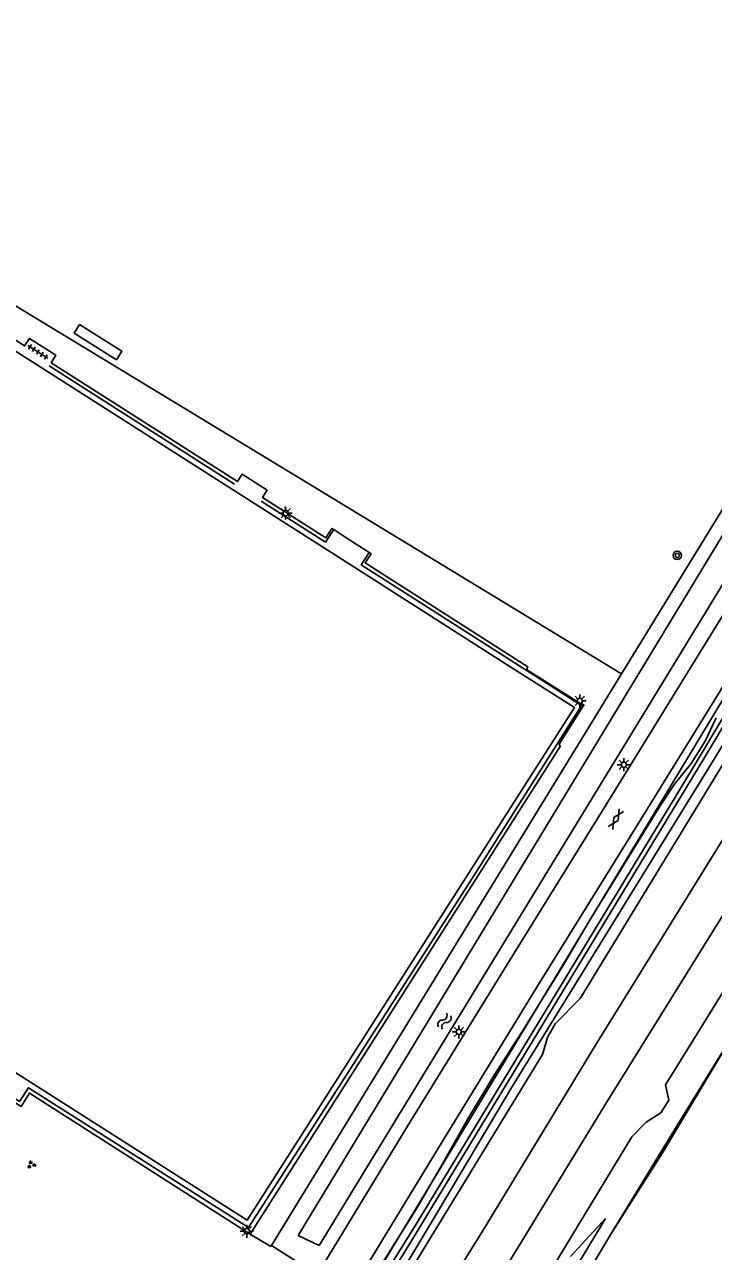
# Model space of a CAD drawing. Extents: x 136000 to 141000, y 400494 to 402006.
# Drawn here: x 138327.3 to 138392.9, y 401650.7 to 401767.7 of the extents above; entities that cross this region are included whole.
import ezdxf

# ---------------------------------------------------------------- set-up
doc = ezdxf.new("R2010")
doc.units = 0
for name, color, linetype in [('gg-afsc-hekwerk', 7, 'Continuous'), ('gg-aspt-spoorlijn', 7, 'Continuous'), ('gg-bbg-overig bouwwerk', 7, 'Continuous'), ('gg-knt-BGT kruinlijn', 7, 'Continuous'), ('gg-knt-verharding', 7, 'Continuous'), ('gg-kntw-bovenkant insteek waterloop', 7, 'Continuous'), ('gt-symb-boom', 7, 'Continuous'), ('gt-symb-gesloten verharding', 7, 'Continuous'), ('gt-symb-groenvak', 7, 'Continuous'), ('gt-symb-lichtmast', 7, 'Continuous'), ('gt-symb-tegel verharding', 7, 'Continuous'), ('gt-symb-watersymbool', 7, 'Continuous'), ('gx-grn-maaiveld', 7, 'Continuous')]:
    doc.layers.add(name, color=color, linetype=linetype)

# ---------------------------------------------------------------- blocks, each defined once
blk = doc.blocks.new('gt0-WA')
at = {"layer": 'gt-symb-watersymbool'}
for centre, start, end in [((-0.32, 0.02), 28.0725, 151.9275), ((0.43, 0.42), 208.0725, 331.9275), ((-0.32, -0.43), 28.0725, 151.9275), ((0.43, -0.03), 208.0725, 331.9275)]:
    blk.add_arc(centre, 0.425, start, end, dxfattribs=at)
blk = doc.blocks.new('gt0-LMAST')
at = {"layer": 'gt-symb-lichtmast'}
for p, q in [((-0.18, 0.17), (-0.45, 0.44)), ((-0.01, 0.25), (-0.01, 0.62)), ((0.17, 0.17), (0.44, 0.44)), ((-0.26, 0), (-0.63, 0)), ((-0.18, -0.18), (-0.45, -0.45)), ((-0.01, -0.25), (-0.01, -0.63)), ((0.44, -0.45), (0.17, -0.18)), ((0.24, 0), (0.62, 0))]:
    blk.add_line(p, q, dxfattribs=at)
blk.add_circle((-0.01, 0), 0.25, dxfattribs=at)
blk = doc.blocks.new('gt0-TEG1')
at = {"layer": 'gt-symb-tegel verharding'}
for p, q in [((-1.12, 0), (1.12, 0)), ((-0.9, -0.25), (-0.9, 0.25)), ((-0.45, -0.25), (-0.45, 0.25)), ((0, -0.25), (0, 0.25)), ((0.45, -0.25), (0.45, 0.25)), ((0.9, -0.25), (0.9, 0.25))]:
    blk.add_line(p, q, dxfattribs=at)
blk = doc.blocks.new('gt0-BOOM')
at = {"layer": 'gt-symb-boom'}
for radius in [0.4, 0.2]:
    blk.add_circle((0, 0), radius, dxfattribs=at)
blk = doc.blocks.new('gt0-GRVAK')
at = {"layer": 'gt-symb-groenvak'}
for p, q in [((-0.11, 0.19), (-0.23, 0.24)), ((-0.18, 0.15), (0.09, 0.15)), ((-0.09, 0.21), (-0.16, 0.32)), ((-0.05, 0.21), (-0.05, 0.39)), ((0, 0.21), (0.06, 0.32)), ((0.02, 0.19), (0.13, 0.24)), ((0.26, -0.05), (0.2, 0.06)), ((0.3, -0.05), (0.3, 0.13)), ((0.35, -0.05), (0.41, 0.06)), ((-0.24, -0.23), (-0.36, -0.18)), ((-0.32, -0.26), (-0.05, -0.26)), ((-0.23, -0.21), (-0.29, -0.09)), ((-0.18, -0.2), (-0.18, -0.02)), ((-0.14, -0.21), (-0.07, -0.09)), ((-0.12, -0.23), (0, -0.18)), ((0.24, -0.07), (0.12, -0.02)), ((0.17, -0.11), (0.44, -0.11)), ((0.37, -0.07), (0.49, -0.02))]:
    blk.add_line(p, q, dxfattribs=at)
blk = doc.blocks.new('gt0-GESVH1')
at = {"layer": 'gt-symb-gesloten verharding'}
for p, q in [((-0.99, -0.26), (0.01, 0.24)), ((0.01, -0.26), (-0.99, 0.24)), ((0.01, 0.24), (1.01, -0.26)), ((1.01, 0.24), (0.01, -0.26))]:
    blk.add_line(p, q, dxfattribs=at)

msp = doc.modelspace()

# ---------------------------------------------------------------- linework, layer by layer
at = {"layer": 'gg-afsc-hekwerk'}
for p, q in [((138384.16, 401705.76), (138410.61, 401748.96)), ((138329.59, 401735.14), (138347.27, 401723.84)), ((138356.72, 401719.53), (138357.98, 401718.72)), ((138357.98, 401718.72), (138360.11, 401717.33)), ((138350.8, 401651.29), (138384.16, 401705.76)), ((138350.72, 401651.17), (138350.8, 401651.29))]:
    msp.add_line(p, q, dxfattribs=at)
for points in [[(138384.16, 401705.76), (138353.35, 401724.49), (138321.36, 401743.9), (138293.32, 401761.1), (138274.26, 401772.66)], [(138349.82, 401722.23), (138355.93, 401718.33), (138356.72, 401719.53)], [(138360.11, 401717.33), (138359.34, 401716.15), (138380.32, 401702.74), (138370.17, 401686.69), (138358.86, 401668.99), (138348.6, 401652.98), (138327.62, 401666.32), (138326.78, 401665.01), (138323.35, 401667.17), (138324.17, 401668.52), (138301.15, 401683.18), (138289.23, 401690.9), (138288.37, 401689.61), (138285.06, 401691.76), (138285.84, 401693.04), (138264.85, 401706.45), (138273.78, 401720.54)], [(138297.23, 401543.6), (138303.79, 401554.31), (138306.3, 401558.46), (138311.44, 401567.08), (138320.53, 401582.06), (138326.99, 401592.74), (138330.75, 401599.18), (138335.9, 401607.78), (138339.77, 401614.23), (138342.29, 401618.34), (138352.73, 401635.63), (138359.25, 401646.23), (138364.54, 401654.69), (138367.04, 401659.01), (138369.5, 401663.36), (138372.08, 401667.61), (138374.8, 401671.87), (138378.71, 401678.2), (138381.25, 401682.5), (138387.76, 401693.11), (138389.21, 401695.24), (138390.78, 401697.22), (138392.11, 401699.35), (138393.18, 401701.59)], [(138233.22, 401403.93), (138233.95, 401405.83), (138236.77, 401412.4), (138240.85, 401419.89), (138273.49, 401473.12), (138281.57, 401486.16), (138287.54, 401495.85), (138295.76, 401509.43), (138300.06, 401516.16), (138304.57, 401523.76), (138313.62, 401538.73), (138315.3, 401541.47), (138320.03, 401549.11), (138325.98, 401559.52), (138334.22, 401572.39), (138342.86, 401586.38), (138353.34, 401604.15), (138362.52, 401619.11), (138370.4, 401631.51), (138375.54, 401639.66), (138383.14, 401652.36), (138389.21, 401662.3), (138405.12, 401688.18)], [(138350.8, 401651.29), (138354.54, 401648.88), (138354.48, 401648.78)]]:
    msp.add_lwpolyline(points, dxfattribs=at)
at = {"layer": 'gg-aspt-spoorlijn'}
for points in [[(137911.76, 400893.92), (138126.55, 401245.58), (138133.54, 401256.86), (138153.76, 401290.06), (138158.77, 401298.15), (138172.15, 401320.29), (138182.51, 401337.02), (138189.61, 401348.85), (138209.54, 401381.22), (138212.16, 401385.73), (138222.91, 401403.23), (138236.08, 401424.99), (138241.13, 401433.15), (138261.3, 401466.33), (138303.44, 401535.13), (138336.43, 401589.19), (138349.12, 401609.82), (138354.7, 401619.18), (138358.94, 401625.99), (138382.62, 401664.75), (138404.92, 401700.66)], [(137819.85, 400750.94), (138062.16, 401147.54), (138100.83, 401210.68), (138114.26, 401232.93), (138158.85, 401305.73), (138164.74, 401315.52), (138174.58, 401331.41), (138179.42, 401339.5), (138193.59, 401362.62), (138207.48, 401385.59), (138220.27, 401406.27), (138239.36, 401437.44), (138284.93, 401512.15), (138290.28, 401520.64), (138297.14, 401532.17), (138320.01, 401569.45), (138326.57, 401580.36), (138335.61, 401595.04), (138345.17, 401610.78), (138359.28, 401633.65), (138365.19, 401643.49), (138370.87, 401652.59), (138381.68, 401670.37), (138394.78, 401691.57)]]:
    msp.add_lwpolyline(points, dxfattribs=at)
at = {"layer": 'gg-bbg-overig bouwwerk'}
msp.add_lwpolyline([(138332.5, 401739.06), (138331.98, 401738.25), (138336.02, 401735.71), (138336.53, 401736.53), (138332.5, 401739.06)], dxfattribs=at)
at = {"layer": 'gg-knt-BGT kruinlijn'}
msp.add_line((138379.28, 401650.23), (138382.61, 401653.86), dxfattribs=at)
at = {"layer": 'gg-knt-verharding'}
msp.add_line((138348.75, 401652.37), (138350.72, 401651.17), dxfattribs=at)
for points in [[(138265.5, 401706.57), (138301.38, 401683.7), (138348.47, 401653.68), (138379.65, 401702.58), (138373.26, 401706.63), (138359.09, 401715.69), (138296.64, 401755.5), (138265.5, 401706.57)], [(138356.72, 401719.53), (138356.55, 401719.64), (138355.97, 401718.74), (138349.94, 401722.58), (138350.39, 401723.28), (138347.99, 401724.8), (138347.55, 401724.11), (138329.79, 401735.43), (138330.24, 401736.14), (138327.72, 401737.75), (138327.26, 401737.04), (138321.28, 401740.86), (138321.88, 401741.8), (138321.64, 401741.95)], [(138344.44, 401630.96), (138350.56, 401640.94), (138363.76, 401662.65), (138373.5, 401678.47), (138383.06, 401693.91), (138393.1, 401710.22), (138398.81, 401719.46), (138404.53, 401728.69)], [(138347.57, 401629.09), (138352.48, 401637.19), (138367.04, 401661.15), (138376.32, 401676.31), (138385.51, 401691.13), (138393, 401703.26), (138402.93, 401719.42), (138409.03, 401729.2)], [(138360.11, 401717.33), (138360.28, 401717.22), (138359.71, 401716.35), (138375.23, 401706.44), (138375.08, 401706.2), (138380.52, 401702.77), (138378.2, 401699.08), (138378.29, 401698.84), (138348.75, 401652.37)], [(138348.75, 401652.37), (138327.72, 401665.81), (138326.93, 401664.54), (138322.84, 401667.07), (138323.65, 401668.39), (138315.16, 401673.78), (138310.7, 401666.77)]]:
    msp.add_lwpolyline(points, dxfattribs=at)
at = {"layer": 'gg-kntw-bovenkant insteek waterloop'}
for p, q in [((138353.34, 401652.22), (138413.86, 401752.17)), ((138355.34, 401651.28), (138406.5, 401735.16)), ((138355.34, 401651.28), (138353.34, 401652.22))]:
    msp.add_line(p, q, dxfattribs=at)
at = {"layer": 'gx-grn-maaiveld'}
for points in [[(138417.34, 401740.53), (138413.37, 401735.08), (138411.34, 401732.03), (138399.45, 401712.69), (138360.64, 401648.28), (138350.63, 401632.05)], [(138417.34, 401740.53), (138417.57, 401740.66), (138418.15, 401740.38), (138418.78, 401739.94), (138418.56, 401738.59), (138415.26, 401733.09), (138408.36, 401722.8), (138392.67, 401697.14), (138373.78, 401666.54), (138366.02, 401653.43), (138352.47, 401630.85)], [(138351.46, 401631.51), (138351.29, 401631.68), (138351.32, 401631.94), (138351.7, 401632.7), (138364.58, 401653.32), (138390.98, 401696.84), (138401.01, 401713.61), (138408.58, 401725.76), (138414.68, 401734.93), (138416.6, 401737.7), (138416.8, 401737.64), (138416.58, 401737.13), (138411.53, 401729.72), (138401.68, 401713.87), (138392.12, 401697.88), (138364.12, 401651.73), (138352.14, 401632.21), (138351.69, 401631.55), (138351.46, 401631.51)], [(138305.97, 401526.05), (138313.2, 401538.14), (138320.03, 401549.11), (138325.98, 401559.52), (138334.22, 401572.39), (138342.86, 401586.38), (138352.75, 401602.92), (138370.4, 401631.51), (138375.54, 401639.66), (138383.14, 401652.36), (138388.04, 401660.11), (138396.84, 401674.83), (138404.36, 401686.48), (138407.44, 401691.48), (138413.48, 401701.28), (138417.58, 401708.14), (138422.3, 401715.54), (138434.38, 401733.94)], [(138299.51, 401542.23), (138314.39, 401567.31), (138314.09, 401568.39), (138314.27, 401569.03), (138315.42, 401570.44), (138316.6, 401571.04), (138317.27, 401571.75), (138320.17, 401576.01), (138336.84, 401603.91), (138345.08, 401617.23), (138345.44, 401618.71), (138346.27, 401620.26), (138348.4, 401622.57), (138364.91, 401650.3), (138376.62, 401669.48), (138377.09, 401671.1), (138377.83, 401672.4), (138380.21, 401674.82), (138398.41, 401704.68)], [(138295.28, 401513.21), (138295.87, 401515.29), (138297.32, 401517.8), (138306.35, 401532.61), (138321.65, 401558.06), (138323.43, 401560.28), (138324.88, 401561.54), (138325.88, 401563.11), (138326.76, 401566.4), (138332.98, 401576.3), (138346.27, 401598.28), (138354.11, 401611.05), (138355.27, 401611.87), (138356.69, 401613.27), (138357.11, 401614.6), (138357.37, 401616.11), (138362.45, 401624.74), (138376.88, 401648), (138385.14, 401661.64), (138386.49, 401663.02), (138387.9, 401663.94), (138388.67, 401665.13), (138388.33, 401666.6), (138401.69, 401688.13)], [(138337.54, 401579.25), (138344.15, 401590.88), (138356.33, 401610.56), (138374.82, 401640.9), (138382.61, 401653.86)]]:
    msp.add_lwpolyline(points, dxfattribs=at)

# ---------------------------------------------------------------- block references
at = {"layer": 'gt-symb-boom'}
msp.add_blockref('gt0-BOOM', (138389.46, 401717.06), dxfattribs=at)
at = {"layer": 'gt-symb-gesloten verharding', "rotation": 58.61387523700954}
msp.add_blockref('gt0-GESVH1', (138383.6, 401691.93), dxfattribs=at)
at = {"layer": 'gt-symb-groenvak'}
msp.add_blockref('gt0-GRVAK', (138327.89, 401658.98), dxfattribs=at)
at = {"layer": 'gt-symb-lichtmast'}
for p in [(138352.15, 401721.1), (138380.17, 401703.19), (138384.37, 401697.11), (138368.65, 401671.64), (138348.45, 401652.64)]:
    msp.add_blockref('gt0-LMAST', p, dxfattribs=at)
at = {"layer": 'gt-symb-tegel verharding', "rotation": -32.54589339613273}
msp.add_blockref('gt0-TEG1', (138328.53, 401736.46), dxfattribs=at)
at = {"layer": 'gt-symb-watersymbool', "rotation": 58.66279427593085}
msp.add_blockref('gt0-WA', (138367.24, 401672.61), dxfattribs=at)

doc.saveas('drawing.dxf')
